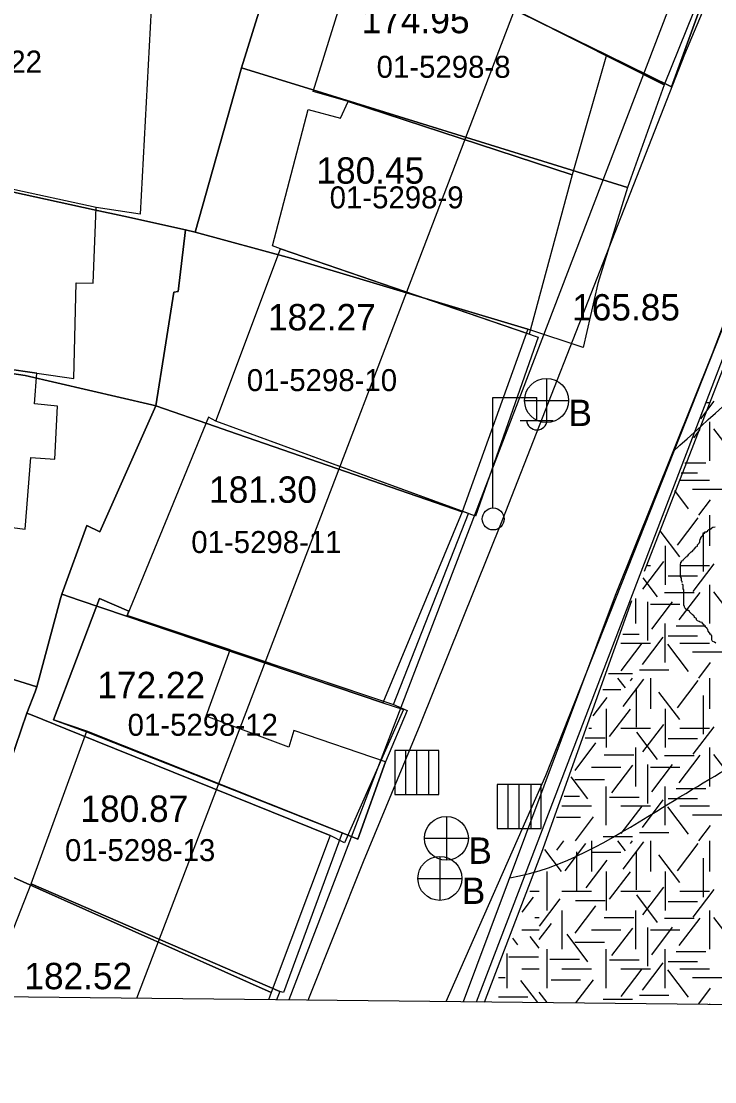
# Model space of a CAD drawing. Extents: x 419101 to 420177, y 4451541 to 4452254.
# Drawn here: x 419800.93 to 419832.5, y 4451540.51 to 4451588.77 of the extents above; entities that cross this region are included whole.
import ezdxf

# ---------------------------------------------------------------- set-up
doc = ezdxf.new("R2010")
doc.units = 0
for name, color, linetype in [('0_ÖNERİ_LEJAND', 7, 'Continuous'), ('2_KADASTRO', 7, 'Continuous'), ('3_HALİHAZIR', 7, 'Continuous'), ('Level 27', 7, 'Continuous'), ('Level 3', 7, 'Continuous'), ('Level 41', 7, 'Continuous'), ('Level 9', 7, 'Continuous')]:
    doc.layers.add(name, color=color, linetype=linetype)

msp = doc.modelspace()

# ---------------------------------------------------------------- linework, layer by layer
at = {"layer": '0_ÖNERİ_LEJAND'}
msp.add_lwpolyline([(419108.722, 4452245.778), (420173.096, 4452234.536), (420165.768, 4451540.511), (419101.295, 4451551.753)], close=True, dxfattribs=at)
at = {"layer": '2_KADASTRO'}
for points in [[(419820.264, 4451544.16), (419824.813, 4451554.446), (419833.565, 4451576.576), (419844.774, 4451607.102), (419842.324, 4451608.225), (419840.963, 4451614.622), (419846.138, 4451628.013), (419847.053, 4451634.549), (419851.843, 4451647.558), (419857.463, 4451659.852), (419863.066, 4451672.719), (419864.62, 4451681.733)], [(419796.587, 4451544.41), (419798.908, 4451550.553), (419801.765, 4451549.278), (419812.301, 4451544.574), (419812.177, 4451544.246)]]:
    msp.add_lwpolyline(points, dxfattribs=at)
for points in [[(419813.891, 4451594.616), (419815.841, 4451598.268), (419816.732, 4451599.936), (419823.788, 4451595.368), (419826.172, 4451593.461), (419831.3, 4451589.36), (419831.53, 4451589.176), (419830.19, 4451585.874), (419817.932, 4451592.06), (419818.084, 4451592.47), (419816.677, 4451593.169)], [(419810.95, 4451586.651), (419811.748, 4451589.179), (419813.891, 4451594.616), (419816.677, 4451593.169), (419818.084, 4451592.47), (419817.932, 4451592.06), (419830.19, 4451585.874), (419828.527, 4451581.204), (419825.99, 4451581.99), (419814.197, 4451585.645)], [(419788.652, 4451583.604), (419789.05, 4451593.47), (419806.332, 4451590.198), (419807.292, 4451590.021), (419811.748, 4451589.179), (419810.95, 4451586.651), (419808.848, 4451579.166), (419808.399, 4451579.28), (419805.599, 4451579.893), (419804.244, 4451580.19)], [(419808.848, 4451579.166), (419810.95, 4451586.651), (419814.197, 4451585.645), (419825.99, 4451581.99), (419828.527, 4451581.204), (419827.173, 4451576.842), (419826.51, 4451573.917), (419823.985, 4451574.759), (419813.205, 4451577.986)], [(419788.287, 4451574.569), (419788.652, 4451583.604), (419804.244, 4451580.19), (419805.599, 4451579.893), (419808.399, 4451579.28), (419808.072, 4451576.466), (419807.87, 4451576.437), (419807.464, 4451573.846), (419807.061, 4451571.273), (419806.869, 4451571.318), (419801.112, 4451572.649)], [(419807.061, 4451571.273), (419807.464, 4451573.846), (419807.87, 4451576.437), (419808.072, 4451576.466), (419808.399, 4451579.28), (419808.848, 4451579.166), (419813.205, 4451577.986), (419823.985, 4451574.759), (419821, 4451566.45), (419810.384, 4451570.123), (419809.77, 4451570.336)], [(419787.51, 4451562.92), (419788.287, 4451574.569), (419801.112, 4451572.649), (419806.869, 4451571.318), (419807.061, 4451571.273), (419804.51, 4451565.541), (419803.907, 4451565.822), (419802.772, 4451562.696), (419802.703, 4451562.44), (419801.641, 4451558.478), (419798.235, 4451559.549)], [(419802.772, 4451562.696), (419803.907, 4451565.822), (419804.51, 4451565.541), (419807.061, 4451571.273), (419809.77, 4451570.336), (419810.384, 4451570.123), (419821, 4451566.45), (419817.386, 4451557.756), (419803.56, 4451562.43)], [(419786.96, 4451555.95), (419787.51, 4451562.92), (419798.235, 4451559.549), (419801.641, 4451558.478), (419801.557, 4451558.257), (419801.188, 4451557.289), (419800.671, 4451555.762), (419798.908, 4451550.553), (419798.132, 4451550.904), (419796.285, 4451551.74), (419795.398, 4451552.14)], [(419801.188, 4451557.289), (419801.557, 4451558.257), (419801.641, 4451558.478), (419802.703, 4451562.44), (419802.772, 4451562.696), (419803.56, 4451562.43), (419817.386, 4451557.756), (419818.322, 4451557.451), (419815.64, 4451551.379), (419814.99, 4451551.72), (419804.312, 4451556.029), (419802.955, 4451556.576), (419801.421, 4451557.195)], [(419798.908, 4451550.553), (419800.671, 4451555.762), (419801.188, 4451557.289), (419801.421, 4451557.195), (419802.955, 4451556.576), (419804.312, 4451556.029), (419814.99, 4451551.72), (419812.301, 4451544.574), (419801.765, 4451549.278)]]:
    msp.add_lwpolyline(points, close=True, dxfattribs=at)
at = {"layer": '3_HALİHAZIR'}
for p, q in [((419824.838, 4451572.511), (419824.838, 4451570.511)), ((419822.399, 4451566.645), (419822.399, 4451571.645)), ((419822.399, 4451571.645), (419824.399, 4451571.645)), ((419824.399, 4451570.645), (419824.399, 4451571.645)), ((419823.838, 4451571.511), (419825.838, 4451571.511)), ((419823.639, 4451570.605), (419825.139, 4451570.605)), ((419819.929, 4451555.581), (419817.929, 4451555.581)), ((419817.929, 4451555.581), (419817.929, 4451553.581)), ((419819.929, 4451555.581), (419817.929, 4451555.581)), ((419817.929, 4451555.581), (419817.929, 4451553.581)), ((419818.433, 4451553.581), (419818.433, 4451555.581)), ((419818.929, 4451553.581), (419818.929, 4451555.581)), ((419819.476, 4451553.581), (419819.476, 4451555.581)), ((419819.929, 4451553.581), (419819.929, 4451555.581)), ((419819.929, 4451553.581), (419819.929, 4451555.581)), ((419824.59, 4451554.033), (419822.59, 4451554.033)), ((419822.59, 4451554.033), (419822.59, 4451552.033)), ((419824.59, 4451554.033), (419822.59, 4451554.033)), ((419822.59, 4451554.033), (419822.59, 4451552.033)), ((419823.095, 4451552.033), (419823.095, 4451554.033)), ((419823.59, 4451552.033), (419823.59, 4451554.033)), ((419824.138, 4451552.033), (419824.138, 4451554.033)), ((419824.59, 4451552.033), (419824.59, 4451554.033)), ((419824.59, 4451552.033), (419824.59, 4451554.033)), ((419817.929, 4451553.581), (419819.929, 4451553.581)), ((419817.929, 4451553.581), (419819.929, 4451553.581)), ((419820.279, 4451552.59), (419820.279, 4451550.59)), ((419822.59, 4451552.033), (419824.59, 4451552.033)), ((419822.59, 4451552.033), (419824.59, 4451552.033)), ((419819.279, 4451551.59), (419821.279, 4451551.59)), ((419819.983, 4451550.765), (419819.983, 4451548.765)), ((419818.983, 4451549.765), (419820.983, 4451549.765))]:
    msp.add_line(p, q, dxfattribs=at)
for points in [[(419858.657, 4451653.339), (419856.858, 4451647.217), (419852.994, 4451634.388), (419849.594, 4451622.437), (419845.502, 4451609.533), (419841.448, 4451597.45), (419836.927, 4451585.623), (419832.371, 4451573.643), (419827.96, 4451562.638), (419822.259, 4451547.394), (419821.043, 4451544.152)], [(419829.301, 4451563.74), (419837.458, 4451584.756), (419842.995, 4451599.096)], [(419822.851, 4451566.111), (419826.453, 4451575.331), (419831.13, 4451587.269), (419834.701, 4451595.767), (419834.952, 4451596.348)], [(419813.993, 4451544.226), (419816.511, 4451550.532), (419819.088, 4451556.761), (419822.851, 4451566.111)], [(419822.015, 4451544.142), (419824.62, 4451550.965), (419828.722, 4451562.404)], [(419799.346, 4451544.381), (419801.376, 4451549.526), (419812.696, 4451544.627), (419812.55, 4451544.242)]]:
    msp.add_lwpolyline(points, dxfattribs=at)
for points in [[(419816.711, 4451600.241), (419814.09, 4451594.792), (419818.53, 4451592.434), (419820.922, 4451595.782), (419825.007, 4451592.657), (419822.816, 4451589.566), (419826.934, 4451587.546), (419830.519, 4451585.784), (419831.8, 4451589.292), (419823.868, 4451595.536)], [(419823.802, 4451590.958), (419819.66, 4451594.016), (419818.53, 4451592.434), (419814.09, 4451594.792), (419816.711, 4451600.241), (419823.868, 4451595.536), (419831.8, 4451589.292), (419830.519, 4451585.784), (419827.56, 4451587.238), (419822.816, 4451589.566)], [(419788.117, 4451583.818), (419788.724, 4451593.896), (419806.88, 4451590.196), (419806.334, 4451579.994), (419804.335, 4451580.295)], [(419815.815, 4451585.115), (419814.222, 4451585.574), (419816.431, 4451592.699), (419827.56, 4451587.238), (419826.006, 4451581.782)], [(419812.734, 4451578.418), (419812.364, 4451578.545), (419813.992, 4451584.749), (419815.463, 4451584.352), (419815.815, 4451585.115), (419826.006, 4451581.782), (419824.052, 4451574.53)], [(419788.117, 4451583.818), (419787.744, 4451574.764), (419803.321, 4451572.506), (419803.424, 4451576.87), (419804.202, 4451576.85), (419804.335, 4451580.295)], [(419812.734, 4451578.418), (419824.453, 4451574.393), (419821.602, 4451566.252), (419809.784, 4451570.573)], [(419787.744, 4451574.764), (419786.808, 4451563.243), (419787.274, 4451563.098), (419798.727, 4451559.361), (419799.071, 4451559.263), (419799.474, 4451563.181), (419799.682, 4451563.158), (419799.906, 4451565.804), (419801.109, 4451565.654), (419801.359, 4451568.911), (419802.454, 4451568.836), (419802.571, 4451571.25), (419801.533, 4451571.364), (419801.642, 4451572.75)], [(419809.784, 4451570.573), (419809.445, 4451570.755), (419805.749, 4451561.732), (419817.87, 4451557.676), (419821.279, 4451566.37)], [(419805.827, 4451561.923), (419804.489, 4451562.495), (419802.404, 4451556.979), (419803.899, 4451556.436), (419815.535, 4451551.837), (419816.246, 4451551.555), (419817.509, 4451555.076), (419813.342, 4451556.494), (419813.101, 4451555.739), (419809.351, 4451557.153), (419810.445, 4451560.161), (419805.749, 4451561.732)], [(419817.87, 4451557.676), (419818.499, 4451557.413), (419817.509, 4451555.076), (419816.246, 4451551.555), (419815.535, 4451551.837), (419803.911, 4451556.47), (419802.404, 4451556.979), (419804.489, 4451562.495), (419805.827, 4451561.923), (419805.749, 4451561.732), (419810.445, 4451560.161)], [(419801.376, 4451549.526), (419803.911, 4451556.47), (419815.535, 4451551.837), (419812.861, 4451544.579), (419812.696, 4451544.627)]]:
    msp.add_lwpolyline(points, close=True, dxfattribs=at)
for centre, radius in [((419824.838, 4451571.511), 1), ((419822.409, 4451566.121), 0.5), ((419820.279, 4451551.59), 1), ((419819.983, 4451549.765), 1)]:
    msp.add_circle(centre, radius, dxfattribs=at)
msp.add_arc((419824.399, 4451570.649), 0.474, 184.8384, 355.1464, dxfattribs=at)
for points in [[(419830.585, 4451569.182), (419835.774, 4451573.831), (419840.974, 4451578.331), (419857.814, 4451590.841), (419892.084, 4451597.601), (419927.345, 4451605.321), (419938.763, 4451608.51), (419942.048, 4451608.213)], [(419823.158, 4451549.789), (419823.164, 4451549.79), (419829.854, 4451552.83), (419838.324, 4451557.73), (419864.054, 4451568.471), (419874.464, 4451571.841), (419888.954, 4451576.141), (419895.924, 4451578.691), (419906.074, 4451583.863), (419936.516, 4451595.874), (419942.649, 4451595.582)]]:
    msp.add_spline(points, degree=3, dxfattribs=at)
at = {"layer": 'Level 27'}
for points in [[(419821.645, 4451544.146), (419841.853, 4451596.911), (419841.086, 4451597.205), (419843.589, 4451603.724), (419844.35, 4451603.432)], [(419833.646, 4451597.855), (419813.111, 4451544.236)]]:
    msp.add_lwpolyline(points, dxfattribs=at)
at = {"layer": 'Level 3'}
for points in [[(419831.008, 4451563.224), (419831.008, 4451563.25), (419831.008, 4451563.275), (419830.982, 4451563.301), (419830.982, 4451563.327), (419830.982, 4451563.353), (419830.982, 4451563.379), (419830.982, 4451563.405), (419830.982, 4451563.431), (419830.93, 4451563.509), (419830.93, 4451563.587), (419830.93, 4451563.613), (419830.93, 4451563.691), (419830.93, 4451563.769), (419830.93, 4451563.795), (419830.93, 4451563.821), (419830.93, 4451563.847), (419830.93, 4451563.873), (419830.93, 4451563.899), (419830.93, 4451563.925), (419830.93, 4451563.951), (419830.93, 4451563.977), (419830.93, 4451564.003), (419830.93, 4451564.081), (419830.956, 4451564.106), (419830.956, 4451564.132), (419830.956, 4451564.158), (419830.982, 4451564.158), (419830.982, 4451564.184), (419830.982, 4451564.21), (419831.06, 4451564.236), (419831.06, 4451564.262), (419831.138, 4451564.34), (419831.19, 4451564.392), (419831.241, 4451564.418), (419831.241, 4451564.444), (419831.267, 4451564.444), (419831.319, 4451564.522), (419831.371, 4451564.574), (419831.423, 4451564.626), (419831.501, 4451564.678), (419831.501, 4451564.704), (419831.553, 4451564.73), (419831.553, 4451564.756), (419831.579, 4451564.756), (419831.631, 4451564.834), (419831.631, 4451564.86), (419831.708, 4451564.886), (419831.708, 4451564.911), (419831.708, 4451564.937), (419831.76, 4451564.989), (419831.786, 4451565.015), (419831.786, 4451565.041), (419831.812, 4451565.067), (419831.812, 4451565.093), (419831.812, 4451565.119), (419831.812, 4451565.145), (419831.838, 4451565.171), (419831.838, 4451565.197), (419831.838, 4451565.223), (419831.864, 4451565.223), (419831.864, 4451565.249), (419831.864, 4451565.275), (419831.89, 4451565.301), (419831.89, 4451565.327), (419831.942, 4451565.353), (419831.968, 4451565.431), (419831.968, 4451565.457), (419832.046, 4451565.483), (419832.046, 4451565.509), (419832.046, 4451565.535), (419832.123, 4451565.535), (419832.175, 4451565.587), (419832.175, 4451565.613), (419832.201, 4451565.613), (419832.227, 4451565.639), (419832.305, 4451565.665), (419832.331, 4451565.691), (419832.357, 4451565.691), (419832.357, 4451565.717), (419832.409, 4451565.742), (419832.513, 4451565.768)], [(419832.539, 4451560.471), (419832.487, 4451560.523), (419832.409, 4451560.549), (419832.383, 4451560.575), (419832.357, 4451560.601), (419832.357, 4451560.627), (419832.357, 4451560.705), (419832.357, 4451560.783), (419832.357, 4451560.808), (419832.331, 4451560.834), (419832.331, 4451560.86), (419832.305, 4451560.86), (419832.253, 4451560.938), (419832.201, 4451561.016), (419832.175, 4451561.094), (419832.149, 4451561.12), (419832.149, 4451561.146), (419832.123, 4451561.172), (419832.072, 4451561.198), (419832.046, 4451561.224), (419832.046, 4451561.25), (419832.02, 4451561.276), (419832.02, 4451561.302), (419831.942, 4451561.354), (419831.942, 4451561.38), (419831.916, 4451561.406), (419831.838, 4451561.432), (419831.786, 4451561.458), (419831.708, 4451561.484), (419831.682, 4451561.51), (419831.657, 4451561.536), (419831.657, 4451561.562), (419831.657, 4451561.588), (419831.579, 4451561.639), (419831.579, 4451561.665), (419831.553, 4451561.691), (419831.553, 4451561.717), (419831.527, 4451561.717), (419831.527, 4451561.743), (419831.501, 4451561.743), (419831.475, 4451561.769), (419831.449, 4451561.795), (419831.423, 4451561.821), (419831.397, 4451561.847), (419831.371, 4451561.873), (419831.345, 4451561.899), (419831.345, 4451561.925), (419831.293, 4451561.951), (419831.267, 4451561.951), (419831.241, 4451561.977), (419831.19, 4451562.003), (419831.164, 4451562.029), (419831.164, 4451562.055), (419831.138, 4451562.081), (419831.112, 4451562.107), (419831.112, 4451562.133), (419831.112, 4451562.159), (419831.086, 4451562.185), (419831.086, 4451562.211), (419831.086, 4451562.237), (419831.086, 4451562.315), (419831.086, 4451562.367), (419831.086, 4451562.393), (419831.086, 4451562.419), (419831.086, 4451562.444), (419831.086, 4451562.47), (419831.086, 4451562.496), (419831.086, 4451562.522), (419831.086, 4451562.548), (419831.086, 4451562.574), (419831.086, 4451562.6), (419831.086, 4451562.626), (419831.086, 4451562.652), (419831.086, 4451562.678), (419831.086, 4451562.704), (419831.086, 4451562.73), (419831.086, 4451562.756), (419831.086, 4451562.782), (419831.086, 4451562.86), (419831.086, 4451562.886), (419831.086, 4451562.912), (419831.06, 4451562.912), (419831.06, 4451562.938), (419831.06, 4451562.964), (419831.06, 4451562.99), (419831.06, 4451563.016), (419831.06, 4451563.042), (419831.06, 4451563.068), (419831.06, 4451563.094), (419831.06, 4451563.12), (419831.034, 4451563.12), (419831.034, 4451563.146), (419831.034, 4451563.172)]]:
    msp.add_lwpolyline(points, dxfattribs=at)
at = {"layer": 'Level 41'}
for p, q in [((419831.854, 4451570.677), (419832.467, 4451571.485)), ((419832.122, 4451571.419), (419832.251, 4451571.419)), ((419831.539, 4451569.808), (419831.828, 4451570.188)), ((419832.251, 4451570.536), (419832.251, 4451568.769)), ((419833.408, 4451568.972), (419832.459, 4451570.221)), ((419830.962, 4451568.215), (419831.711, 4451568.215)), ((419831.127, 4451568.671), (419832.085, 4451568.671)), ((419830.908, 4451567.885), (419832.251, 4451567.885)), ((419831.304, 4451566.59), (419830.674, 4451567.418)), ((419831.487, 4451567.478), (419832.83, 4451567.478)), ((419831.77, 4451566.292), (419832.307, 4451566.998)), ((419830.404, 4451566.673), (419830.407, 4451566.673)), ((419832.251, 4451566.292), (419832.251, 4451564.894)), ((419830.798, 4451564.929), (419831.747, 4451566.179)), ((419830.905, 4451564.403), (419830.009, 4451565.582)), ((419831.969, 4451565.504), (419831.969, 4451563.737)), ((419830.237, 4451564.894), (419830.237, 4451563.127)), ((419829.227, 4451562.931), (419830.178, 4451564.18)), ((419829.44, 4451564.01), (419829.565, 4451564.01)), ((419830.908, 4451564.01), (419832.251, 4451564.01)), ((419831.518, 4451562.826), (419832.467, 4451564.076)), ((419829.893, 4451562.581), (419829.235, 4451563.446)), ((419830.368, 4451563.54), (419831.711, 4451563.54)), ((419832.251, 4451563.127), (419832.251, 4451561.36)), ((419828.894, 4451562.503), (419828.894, 4451561.36)), ((419830.208, 4451562.77), (419831.551, 4451562.77)), ((419830.878, 4451561.529), (419831.828, 4451562.779)), ((419833.408, 4451561.563), (419832.459, 4451562.812)), ((419829.426, 4451562.355), (419829.426, 4451560.587)), ((419829.565, 4451562.243), (419830.908, 4451562.243)), ((419829.626, 4451561.109), (419830.575, 4451562.358)), ((419830.237, 4451559.592), (419830.237, 4451561.36)), ((419830.742, 4451561.262), (419832.085, 4451561.262)), ((419828.222, 4451560.476), (419829.565, 4451560.476)), ((419828.305, 4451560.877), (419829.048, 4451560.877)), ((419829.201, 4451559.495), (419830.15, 4451560.745)), ((419830.368, 4451560.806), (419831.711, 4451560.806)), ((419830.908, 4451560.476), (419832.251, 4451560.476)), ((419828.241, 4451559.216), (419829.19, 4451560.465)), ((419831.304, 4451559.181), (419830.354, 4451560.43)), ((419831.487, 4451560.069), (419832.83, 4451560.069)), ((419831.77, 4451558.883), (419832.307, 4451559.589)), ((419827.658, 4451559.089), (419828.755, 4451559.089)), ((419829.064, 4451559.264), (419830.407, 4451559.264)), ((419828.428, 4451558.431), (419828.084, 4451558.883)), ((419828.321, 4451557.589), (419829.271, 4451558.839)), ((419828.654, 4451558.763), (419828.745, 4451558.883)), ((419829.565, 4451558.883), (419829.565, 4451557.485)), ((419830.798, 4451557.52), (419831.747, 4451558.77)), ((419832.251, 4451558.883), (419832.251, 4451557.485)), ((419827.397, 4451558.369), (419828.222, 4451558.369)), ((419828.921, 4451558.416), (419828.921, 4451556.649)), ((419830.905, 4451556.994), (419829.956, 4451558.243)), ((419831.969, 4451558.095), (419831.969, 4451556.328)), ((419826.962, 4451557.167), (419827.593, 4451557.998)), ((419827.551, 4451557.485), (419827.551, 4451555.718)), ((419827.71, 4451556.223), (419828.659, 4451557.473)), ((419830.237, 4451557.485), (419830.237, 4451555.718)), ((419829.227, 4451555.522), (419830.178, 4451556.771)), ((419831.518, 4451555.417), (419832.467, 4451556.667)), ((419826.6, 4451556.167), (419827.503, 4451556.167)), ((419826.757, 4451556.601), (419826.879, 4451556.601)), ((419828.222, 4451556.601), (419829.565, 4451556.601)), ((419829.893, 4451555.172), (419828.943, 4451556.421)), ((419830.368, 4451556.131), (419831.711, 4451556.131)), ((419830.908, 4451556.601), (419832.251, 4451556.601)), ((419826.138, 4451554.68), (419827.087, 4451555.93)), ((419828.894, 4451555.718), (419828.894, 4451553.951)), ((419832.251, 4451555.718), (419832.251, 4451553.951)), ((419827.466, 4451555.394), (419828.809, 4451555.394)), ((419830.208, 4451555.361), (419831.551, 4451555.361)), ((419830.878, 4451554.12), (419831.828, 4451555.37)), ((419833.408, 4451554.154), (419832.459, 4451555.403)), ((419826.879, 4451554.834), (419828.222, 4451554.834)), ((419827.815, 4451553.664), (419828.765, 4451554.914)), ((419829.426, 4451554.946), (419829.426, 4451553.178)), ((419829.565, 4451554.834), (419830.908, 4451554.834)), ((419829.626, 4451553.7), (419830.575, 4451554.949)), ((419826.723, 4451553.383), (419825.957, 4451554.392)), ((419826.133, 4451554.274), (419827.476, 4451554.274)), ((419827.551, 4451552.183), (419827.551, 4451553.951)), ((419830.237, 4451552.183), (419830.237, 4451553.951)), ((419830.742, 4451553.853), (419832.085, 4451553.853)), ((419825.635, 4451553.502), (419826.331, 4451553.502)), ((419827.705, 4451553.468), (419829.048, 4451553.468)), ((419829.201, 4451552.086), (419830.15, 4451553.336)), ((419830.368, 4451553.397), (419831.711, 4451553.397)), ((419825.536, 4451553.067), (419826.879, 4451553.067)), ((419828.222, 4451553.067), (419829.565, 4451553.067)), ((419828.241, 4451551.807), (419829.19, 4451553.056)), ((419831.304, 4451551.772), (419830.354, 4451553.021)), ((419830.908, 4451553.067), (419832.251, 4451553.067)), ((419825.293, 4451552.556), (419826.384, 4451552.556)), ((419826.15, 4451551.474), (419826.979, 4451552.565)), ((419831.487, 4451552.66), (419832.83, 4451552.66)), ((419829.064, 4451551.855), (419830.407, 4451551.855)), ((419831.77, 4451551.474), (419832.307, 4451552.18)), ((419825.313, 4451551.057), (419825.63, 4451551.474)), ((419825.684, 4451550.111), (419826.633, 4451551.361)), ((419826.879, 4451551.474), (419826.879, 4451550.076)), ((419827.412, 4451551.68), (419828.755, 4451551.68)), ((419828.428, 4451551.022), (419828.084, 4451551.474)), ((419828.321, 4451550.18), (419829.271, 4451551.43)), ((419828.654, 4451551.354), (419828.745, 4451551.474)), ((419829.565, 4451551.474), (419829.565, 4451550.076)), ((419830.798, 4451550.111), (419831.747, 4451551.361)), ((419832.251, 4451551.474), (419832.251, 4451550.076)), ((419825.524, 4451550.076), (419824.759, 4451551.083)), ((419826.204, 4451550.972), (419826.204, 4451549.205)), ((419826.879, 4451550.96), (419828.222, 4451550.96)), ((419828.921, 4451551.007), (419828.921, 4451549.24)), ((419830.905, 4451549.585), (419829.956, 4451550.834)), ((419826.644, 4451549.339), (419827.593, 4451550.589)), ((419831.969, 4451550.686), (419831.969, 4451548.919)), ((419824.865, 4451548.309), (419824.865, 4451550.076)), ((419827.551, 4451550.076), (419827.551, 4451548.309)), ((419827.71, 4451548.814), (419828.659, 4451550.064)), ((419830.237, 4451550.076), (419830.237, 4451548.309)), ((419823.727, 4451548.231), (419824.24, 4451548.906)), ((419824.075, 4451549.192), (419824.503, 4451549.192)), ((419825.536, 4451549.192), (419826.879, 4451549.192)), ((419828.222, 4451549.192), (419829.565, 4451549.192)), ((419829.893, 4451547.763), (419828.943, 4451549.012)), ((419829.227, 4451548.113), (419830.178, 4451549.362)), ((419830.908, 4451549.192), (419832.251, 4451549.192)), ((419831.518, 4451548.008), (419832.467, 4451549.258)), ((419824.513, 4451547.588), (419825.462, 4451548.837)), ((419826.138, 4451547.271), (419827.087, 4451548.521)), ((419826.16, 4451548.758), (419827.503, 4451548.758)), ((419830.368, 4451548.722), (419831.711, 4451548.722)), ((419824.299, 4451547.985), (419824.503, 4451547.985)), ((419825.536, 4451548.309), (419825.536, 4451546.542)), ((419827.466, 4451547.985), (419828.809, 4451547.985)), ((419828.894, 4451548.309), (419828.894, 4451546.542)), ((419830.208, 4451547.952), (419831.551, 4451547.952)), ((419830.878, 4451546.711), (419831.828, 4451547.961)), ((419832.251, 4451548.309), (419832.251, 4451546.542)), ((419833.408, 4451546.745), (419832.459, 4451547.994)), ((419824.503, 4451546.979), (419825.062, 4451547.715)), ((419827.815, 4451546.255), (419828.765, 4451547.505)), ((419829.426, 4451547.537), (419829.426, 4451545.769)), ((419829.626, 4451546.291), (419830.575, 4451547.54)), ((419823.529, 4451546.745), (419823.299, 4451547.048)), ((419823.715, 4451547.425), (419824.503, 4451547.425)), ((419824.503, 4451546.585), (419824.097, 4451547.119)), ((419826.723, 4451545.974), (419825.774, 4451547.224)), ((419826.879, 4451547.425), (419828.222, 4451547.425)), ((419829.565, 4451547.425), (419830.908, 4451547.425)), ((419824.865, 4451544.774), (419824.865, 4451546.542)), ((419826.133, 4451546.865), (419827.476, 4451546.865)), ((419827.551, 4451544.774), (419827.551, 4451546.542)), ((419830.237, 4451544.774), (419830.237, 4451546.542)), ((419823.044, 4451544.774), (419823.044, 4451546.345)), ((419823.126, 4451546.199), (419824.469, 4451546.199)), ((419824.988, 4451546.093), (419826.331, 4451546.093)), ((419827.705, 4451546.059), (419829.048, 4451546.059)), ((419830.742, 4451546.444), (419832.085, 4451546.444)), ((419823.715, 4451545.658), (419824.503, 4451545.658)), ((419825.536, 4451545.658), (419826.879, 4451545.658)), ((419828.222, 4451545.658), (419829.565, 4451545.658)), ((419828.241, 4451544.398), (419829.19, 4451545.647)), ((419829.201, 4451544.677), (419830.15, 4451545.927)), ((419831.304, 4451544.363), (419830.354, 4451545.612)), ((419830.368, 4451545.988), (419831.711, 4451545.988)), ((419830.908, 4451545.658), (419832.251, 4451545.658)), ((419822.648, 4451545.251), (419822.951, 4451545.251)), ((419824.435, 4451544.116), (419823.672, 4451545.121)), ((419825.042, 4451545.147), (419826.384, 4451545.147)), ((419826.175, 4451544.098), (419826.979, 4451545.156)), ((419831.487, 4451545.251), (419832.83, 4451545.251)), ((419824.861, 4451544.112), (419824.503, 4451544.583)), ((419831.77, 4451544.065), (419832.307, 4451544.771)), ((419822.647, 4451544.377), (419823.99, 4451544.377)), ((419827.412, 4451544.271), (419828.755, 4451544.271)), ((419829.064, 4451544.446), (419830.407, 4451544.446)), ((419829.565, 4451544.065), (419829.565, 4451544.062)), ((419832.251, 4451544.065), (419832.251, 4451544.034))]:
    msp.add_line(p, q, dxfattribs=at)
at = {"layer": 'Level 9'}
msp.add_lwpolyline([(419806.185, 4451544.309), (419826.781, 4451598.171), (419760.655, 4451652.771), (419757.057, 4451664.156), (419766.745, 4451696.228), (419769.513, 4451731.77), (419780.574, 4451782.741), (419776.145, 4451786.629), (419755.701, 4451791.979)], dxfattribs=at)

# ---------------------------------------------------------------- texts
at = {"layer": '2_KADASTRO'}
for s, p in [('01-5298-22', (419795.032, 4451586.434)), ('01-5298-8', (419817.104, 4451586.196)), ('01-5298-9', (419814.966, 4451580.255)), ('01-5298-10', (419811.196, 4451571.939)), ('01-5298-11', (419808.668, 4451564.572)), ('01-5298-12', (419805.771, 4451556.256)), ('01-5298-13', (419802.92, 4451550.553))]:
    msp.add_text(s, height=1, dxfattribs=at).set_placement(p)
at = {"layer": '3_HALİHAZIR'}
for s, p in [('174.95', (419816.425, 4451588.224)), ('180.45', (419814.364, 4451581.378)), ('182.27', (419812.158, 4451574.703)), ('B', (419825.838, 4451570.349)), ('181.30', (419809.478, 4451566.858)), ('172.22', (419804.39, 4451557.966)), ('180.87', (419803.623, 4451552.337)), ('B', (419821.279, 4451550.429)), ('B', (419820.983, 4451548.604)), ('182.52', (419801.07, 4451544.723))]:
    msp.add_text(s, height=1.2, dxfattribs=at).set_placement(p)
msp.add_text('165.85 ', height=1.2, rotation=0.002, dxfattribs=at).set_placement((419826.003, 4451575.153))

doc.saveas('drawing.dxf')
